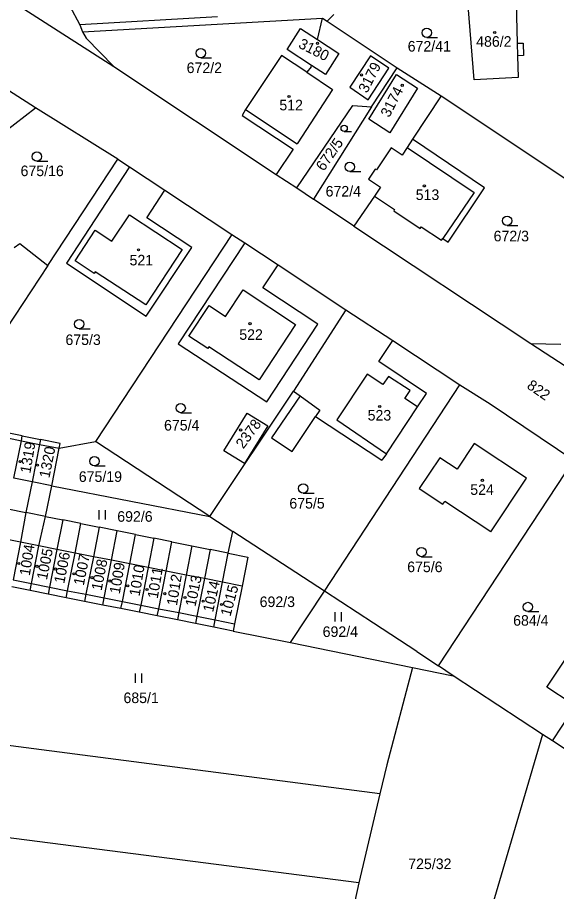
# Model space of a CAD drawing. Extents: x -735249 to -729401, y -1124843 to -1121828.
# Drawn here: x -734318 to -734231.2, y -1123751 to -1123610.4 of the extents above; entities that cross this region are included whole.
import ezdxf

# ---------------------------------------------------------------- set-up
doc = ezdxf.new("R2010")
doc.units = 0
for name, color, linetype in [('Vrstva 1', 7, 'Continuous'), ('Vrstva 18', 7, 'Continuous'), ('Vrstva 19', 7, 'Continuous'), ('Vrstva 25', 7, 'Continuous'), ('Vrstva 4', 7, 'Continuous')]:
    doc.layers.add(name, color=color, linetype=linetype)

msp = doc.modelspace()

# ---------------------------------------------------------------- linework, layer by layer
at = {"layer": 'Vrstva 1'}
for points in [[(-734328.07, -1123601.9), (-734302.47, -1123618.32)], [(-734309.61, -1123608.51), (-734307.97, -1123611.59)], [(-734237.71, -1123608.05), (-734237.54, -1123614.57)], [(-734244.5, -1123620.46), (-734245.43, -1123608.54)], [(-734285.77, -1123610.33), (-734307.97, -1123611.59)], [(-734307.51, -1123612.72), (-734268.87, -1123610.53)], [(-734269.69, -1123613.99), (-734268.87, -1123610.53)], [(-734268.87, -1123610.53), (-734268.12, -1123611.03)], [(-734267.06, -1123609.94), (-734268.12, -1123611.03)], [(-734268.12, -1123611.03), (-734256.89, -1123618.51)], [(-734307.97, -1123611.59), (-734307.51, -1123612.72)], [(-734307.51, -1123612.72), (-734306.93, -1123613.77)], [(-734274.59, -1123615.59), (-734272.42, -1123612.22)], [(-734272.42, -1123612.22), (-734269.69, -1123613.99)], [(-734315.08, -1123624.94), (-734332.98, -1123613.55)], [(-734306.93, -1123613.77), (-734302.47, -1123618.32)], [(-734269.69, -1123613.99), (-734266.24, -1123616.23)], [(-734237.54, -1123614.57), (-734236.59, -1123614.57)], [(-734236.59, -1123614.57), (-734236.54, -1123616.55)], [(-734275.48, -1123616.52), (-734281.28, -1123625.22)], [(-734271.39, -1123619.22), (-734275.48, -1123616.52)], [(-734270.68, -1123618.14), (-734274.59, -1123615.59)], [(-734266.24, -1123616.23), (-734268.41, -1123619.62)], [(-734261.16, -1123616.62), (-734264.49, -1123621.66)], [(-734258.2, -1123618.59), (-734261.16, -1123616.62)], [(-734236.54, -1123616.55), (-734237.49, -1123616.61)], [(-734237.49, -1123616.61), (-734237.4, -1123620.06)], [(-734302.47, -1123618.32), (-734276.34, -1123635.68)], [(-734270.73, -1123618.35), (-734271.39, -1123619.22)], [(-734270.73, -1123618.35), (-734270.68, -1123618.14)], [(-734268.41, -1123619.62), (-734270.68, -1123618.14)], [(-734261.55, -1123623.65), (-734258.2, -1123618.59)], [(-734261.45, -1123626.76), (-734257.01, -1123619.62)], [(-734261.03, -1123624.8), (-734256.89, -1123618.51)], [(-734257.01, -1123619.62), (-734253.58, -1123621.8)], [(-734256.89, -1123618.51), (-734249.78, -1123623.02)], [(-734237.4, -1123620.06), (-734244.5, -1123620.46)], [(-734264.49, -1123621.66), (-734261.55, -1123623.65)], [(-734253.58, -1123621.8), (-734258.05, -1123628.97)], [(-734249.78, -1123623.02), (-734254.39, -1123630)], [(-734249.78, -1123623.02), (-734229.73, -1123636.4)], [(-734326.8, -1123633.98), (-734315.08, -1123624.94)], [(-734301.82, -1123633.23), (-734315.08, -1123624.94)], [(-734281.28, -1123625.22), (-734281.84, -1123626.18)], [(-734273.04, -1123637.84), (-734264.03, -1123624.6)], [(-734261.03, -1123624.8), (-734270.33, -1123639.64)], [(-734264.03, -1123624.6), (-734261.03, -1123624.8)], [(-734281.84, -1123626.18), (-734273.64, -1123631.61)], [(-734258.05, -1123628.97), (-734261.45, -1123626.76)], [(-734254.39, -1123630), (-734255.29, -1123631.34)], [(-734242.82, -1123637.82), (-734254.39, -1123630)], [(-734273.64, -1123631.61), (-734276.34, -1123635.68)], [(-734257.84, -1123631.38), (-734260.21, -1123634.93)], [(-734256.09, -1123632.55), (-734257.84, -1123631.38)], [(-734255.29, -1123631.34), (-734256.09, -1123632.55)], [(-734313.11, -1123650.34), (-734301.82, -1123633.23)], [(-734301.82, -1123633.23), (-734299.94, -1123634.47)], [(-734299.94, -1123634.47), (-734310.12, -1123649.96)], [(-734299.94, -1123634.47), (-734294.26, -1123638.21)], [(-734260.4, -1123634.81), (-734261.5, -1123636.46)], [(-734260.21, -1123634.93), (-734260.4, -1123634.81)], [(-734276.34, -1123635.68), (-734273.04, -1123637.84)], [(-734261.5, -1123636.46), (-734259.57, -1123637.75)], [(-734273.04, -1123637.84), (-734270.33, -1123639.64)], [(-734259.57, -1123637.75), (-734260.53, -1123639.18)], [(-734248.69, -1123646.59), (-734242.82, -1123637.82)], [(-734297.18, -1123642.63), (-734294.26, -1123638.21)], [(-734294.26, -1123638.21), (-734283.47, -1123645.33)], [(-734260.53, -1123639.18), (-734263.85, -1123643.99)], [(-734260.53, -1123639.18), (-734257.28, -1123641.31)], [(-734263.85, -1123643.99), (-734270.33, -1123639.64)], [(-734257.28, -1123641.31), (-734257.43, -1123641.54)], [(-734257.43, -1123641.54), (-734253.16, -1123644.35)], [(-734289.92, -1123647.42), (-734297.18, -1123642.63)], [(-734263.85, -1123643.99), (-734235.36, -1123662.85)], [(-734253.16, -1123644.35), (-734253, -1123644.11)], [(-734253, -1123644.11), (-734249.73, -1123646.26)], [(-734283.47, -1123645.33), (-734305.43, -1123678.63)], [(-734283.47, -1123645.33), (-734281.42, -1123646.68)], [(-734249.73, -1123646.26), (-734249.51, -1123645.97)], [(-734249.51, -1123645.97), (-734248.69, -1123646.59)], [(-734318.5, -1123647.43), (-734317.61, -1123646.76)], [(-734317.61, -1123646.76), (-734313.11, -1123650.34)], [(-734297.27, -1123658.45), (-734289.92, -1123647.42)], [(-734281.42, -1123646.68), (-734292.12, -1123662.9)], [(-734281.42, -1123646.68), (-734276.04, -1123650.23)], [(-734313.11, -1123650.34), (-734319.82, -1123660.53)], [(-734310.12, -1123649.96), (-734297.27, -1123658.45)], [(-734278.49, -1123653.94), (-734276.04, -1123650.23)], [(-734276.04, -1123650.23), (-734265.13, -1123657.43)], [(-734269.65, -1123659.77), (-734278.49, -1123653.94)], [(-734265.13, -1123657.43), (-734273.54, -1123670.52)], [(-734265.13, -1123657.43), (-734257.56, -1123662.38)], [(-734277.88, -1123672.26), (-734269.65, -1123659.77)], [(-734292.12, -1123662.9), (-734277.88, -1123672.26)], [(-734259.82, -1123665.77), (-734257.56, -1123662.38)], [(-734257.56, -1123662.38), (-734246.78, -1123669.53)], [(-734235.36, -1123662.85), (-734230.54, -1123662.97)], [(-734235.36, -1123662.85), (-734207.42, -1123681.03)], [(-734252.14, -1123670.93), (-734259.82, -1123665.77)], [(-734268.59, -1123702.71), (-734246.78, -1123669.53)], [(-734246.78, -1123669.53), (-734241.89, -1123672.59)], [(-734287.01, -1123690.67), (-734273.54, -1123670.52)], [(-734272.5, -1123671.27), (-734277.08, -1123678.06)], [(-734273.54, -1123670.52), (-734272.5, -1123671.27)], [(-734253.58, -1123673.06), (-734252.14, -1123670.93)], [(-734258.61, -1123680.6), (-734253.58, -1123673.06)], [(-734241.89, -1123672.59), (-734228.43, -1123681.63)], [(-734284.76, -1123680.11), (-734281.02, -1123674.07)], [(-734281.02, -1123674.07), (-734277.7, -1123676.11)], [(-734273.76, -1123680.24), (-734270.02, -1123674.63)], [(-734270.02, -1123674.63), (-734259.33, -1123681.65)], [(-734317.21, -1123677.72), (-734320.19, -1123677.13)], [(-734277.7, -1123676.11), (-734281.45, -1123682.15)], [(-734318.58, -1123684.54), (-734317.37, -1123678.5)], [(-734317.37, -1123678.5), (-734317.21, -1123677.72)], [(-734317.21, -1123677.72), (-734314.27, -1123678.32)], [(-734314.27, -1123678.32), (-734314.43, -1123679.09)], [(-734311.11, -1123678.95), (-734314.27, -1123678.32)], [(-734311.27, -1123679.73), (-734305.43, -1123678.63)], [(-734287.01, -1123690.67), (-734305.43, -1123678.63)], [(-734277.08, -1123678.06), (-734273.76, -1123680.24)], [(-734314.43, -1123679.09), (-734315.64, -1123685.14)], [(-734312.48, -1123685.77), (-734311.27, -1123679.73)], [(-734311.27, -1123679.73), (-734311.11, -1123678.95)], [(-734281.45, -1123682.15), (-734284.76, -1123680.11)], [(-734244.48, -1123678.96), (-734247.22, -1123683.07)], [(-734236.07, -1123684.51), (-734244.48, -1123678.96)], [(-734258.61, -1123680.6), (-734259.33, -1123681.65)], [(-734250, -1123681.26), (-734253.31, -1123686.21)], [(-734247.22, -1123683.07), (-734250, -1123681.26)], [(-734250.21, -1123714.74), (-734228.43, -1123681.63)], [(-734315.64, -1123685.14), (-734316.63, -1123690.04)], [(-734313.47, -1123690.68), (-734312.48, -1123685.77)], [(-734312.48, -1123685.77), (-734287.01, -1123690.67)], [(-734241.79, -1123693.17), (-734236.07, -1123684.51)], [(-734253.31, -1123686.21), (-734249.53, -1123688.72)], [(-734249.53, -1123688.72), (-734249.2, -1123688.27)], [(-734241.79, -1123693.17), (-734249.2, -1123688.27)], [(-734319.57, -1123689.45), (-734316.63, -1123690.04)], [(-734316.63, -1123690.04), (-734317.49, -1123694.84)], [(-734313.47, -1123690.68), (-734316.63, -1123690.04)], [(-734314.55, -1123695.42), (-734313.47, -1123690.68)], [(-734313.47, -1123690.68), (-734310.69, -1123691.24)], [(-734310.69, -1123691.24), (-734311.63, -1123696)], [(-734307.79, -1123691.82), (-734310.69, -1123691.24)], [(-734287.01, -1123690.67), (-734283.31, -1123693.1)], [(-734308.73, -1123696.57), (-734307.79, -1123691.82)], [(-734307.79, -1123691.82), (-734304.85, -1123692.41)], [(-734304.85, -1123692.41), (-734305.78, -1123697.16)], [(-734301.92, -1123693), (-734304.85, -1123692.41)], [(-734302.85, -1123697.74), (-734301.92, -1123693)], [(-734298.99, -1123693.59), (-734301.92, -1123693)], [(-734299.92, -1123698.31), (-734298.99, -1123693.59)], [(-734298.99, -1123693.59), (-734296.04, -1123694.18)], [(-734296.04, -1123694.18), (-734296.97, -1123698.9)], [(-734293.12, -1123694.77), (-734296.04, -1123694.18)], [(-734284.06, -1123696.59), (-734283.31, -1123693.1)], [(-734268.59, -1123702.71), (-734283.31, -1123693.1)], [(-734231.87, -1123726.79), (-734210.09, -1123693.73)], [(-734317.49, -1123694.84), (-734318.69, -1123700.9)], [(-734315.75, -1123701.48), (-734314.55, -1123695.42)], [(-734294.05, -1123699.47), (-734293.12, -1123694.77)], [(-734293.12, -1123694.77), (-734289.92, -1123695.41)], [(-734289.92, -1123695.41), (-734290.84, -1123700.11)], [(-734289.92, -1123695.41), (-734286.99, -1123696)], [(-734311.63, -1123696), (-734312.83, -1123702.06)], [(-734309.93, -1123702.63), (-734308.73, -1123696.57)], [(-734286.99, -1123696), (-734287.91, -1123700.68)], [(-734284.06, -1123696.59), (-734286.99, -1123696)], [(-734284.98, -1123701.26), (-734284.06, -1123696.59)], [(-734284.06, -1123696.59), (-734280.93, -1123697.22)], [(-734305.78, -1123697.16), (-734306.97, -1123703.21)], [(-734304.04, -1123703.79), (-734302.85, -1123697.74)], [(-734301.11, -1123704.37), (-734299.92, -1123698.31)], [(-734280.93, -1123697.22), (-734281.85, -1123701.88)], [(-734296.97, -1123698.9), (-734298.16, -1123704.95)], [(-734295.25, -1123705.53), (-734294.05, -1123699.47)], [(-734290.84, -1123700.11), (-734292.03, -1123706.16)], [(-734287.91, -1123700.68), (-734289.1, -1123706.74)], [(-734286.17, -1123707.32), (-734284.98, -1123701.26)], [(-734315.97, -1123702.6), (-734318.91, -1123702.01)], [(-734315.97, -1123702.6), (-734315.75, -1123701.48)], [(-734313.05, -1123703.18), (-734315.97, -1123702.6)], [(-734312.83, -1123702.06), (-734313.05, -1123703.18)], [(-734310.15, -1123703.76), (-734309.93, -1123702.63)], [(-734281.85, -1123701.88), (-734283.05, -1123707.94)], [(-734274.06, -1123710.96), (-734268.59, -1123702.71)], [(-734260.67, -1123707.86), (-734268.59, -1123702.71)], [(-734310.15, -1123703.76), (-734313.05, -1123703.18)], [(-734307.19, -1123704.35), (-734310.15, -1123703.76)], [(-734306.97, -1123703.21), (-734307.19, -1123704.35)], [(-734304.27, -1123704.94), (-734304.04, -1123703.79)], [(-734304.27, -1123704.94), (-734307.19, -1123704.35)], [(-734301.34, -1123705.52), (-734304.27, -1123704.94)], [(-734301.34, -1123705.52), (-734301.11, -1123704.37)], [(-734298.39, -1123706.11), (-734301.34, -1123705.52)], [(-734298.16, -1123704.95), (-734298.39, -1123706.11)], [(-734295.48, -1123706.69), (-734298.39, -1123706.11)], [(-734295.48, -1123706.69), (-734295.25, -1123705.53)], [(-734292.26, -1123707.33), (-734295.48, -1123706.69)], [(-734292.03, -1123706.16), (-734292.26, -1123707.33)], [(-734289.1, -1123706.74), (-734289.33, -1123707.91)], [(-734289.33, -1123707.91), (-734292.26, -1123707.33)], [(-734286.4, -1123708.5), (-734289.33, -1123707.91)], [(-734286.4, -1123708.5), (-734286.17, -1123707.32)], [(-734283.05, -1123707.94), (-734283.28, -1123709.12)], [(-734253.72, -1123712.43), (-734260.67, -1123707.86)], [(-734283.28, -1123709.12), (-734286.4, -1123708.5)], [(-734283.28, -1123709.12), (-734274.06, -1123710.96)], [(-734274.06, -1123710.96), (-734254.39, -1123714.98)], [(-734253.72, -1123712.43), (-734250.21, -1123714.74)], [(-734232.78, -1123718.17), (-734229.44, -1123713.17)], [(-734254.39, -1123714.98), (-734258.53, -1123730.63)], [(-734254.39, -1123714.98), (-734247.86, -1123716.31)], [(-734247.86, -1123716.31), (-734250.21, -1123714.74)], [(-734233.46, -1123725.75), (-734247.86, -1123716.31)], [(-734228.89, -1123720.73), (-734232.78, -1123718.17)], [(-734259.68, -1123735.31), (-734347.17, -1123723.93)], [(-734233.46, -1123725.75), (-734249.6, -1123780.5)], [(-734231.87, -1123726.79), (-734233.46, -1123725.75)], [(-734217.18, -1123736.46), (-734231.87, -1123726.79)], [(-734258.53, -1123730.63), (-734259.68, -1123735.31)], [(-734263.05, -1123749.63), (-734375.85, -1123735.13)], [(-734259.68, -1123735.31), (-734263.05, -1123749.63)], [(-734263.05, -1123749.63), (-734268.06, -1123772.48)]]:
    msp.add_lwpolyline(points, dxfattribs=at)
at = {"layer": 'Vrstva 25'}
for points in [[(-734252.12, -1123613.64), (-734250.37, -1123613.64)], [(-734288.49, -1123616.9), (-734286.74, -1123616.9)], [(-734265.41, -1123628.77), (-734264.237, -1123628.77)], [(-734314.86, -1123633.55), (-734313.11, -1123633.55)], [(-734264.5, -1123635.21), (-734262.75, -1123635.21)], [(-734239.18, -1123643.87), (-734237.43, -1123643.87)], [(-734308.06, -1123660.49), (-734306.31, -1123660.49)], [(-734291.72, -1123674), (-734289.97, -1123674)], [(-734305.6, -1123682.56), (-734303.85, -1123682.56)], [(-734272, -1123686.93), (-734270.25, -1123686.93)], [(-734304.847, -1123691.155), (-734304.847, -1123689.655)], [(-734303.813, -1123691.155), (-734303.813, -1123689.655)], [(-734252.98, -1123697.16), (-734251.23, -1123697.16)], [(-734266.867, -1123707.565), (-734266.867, -1123706.065)], [(-734265.833, -1123707.565), (-734265.833, -1123706.065)], [(-734235.83, -1123706), (-734234.08, -1123706)], [(-734298.997, -1123717.475), (-734298.997, -1123715.975)], [(-734297.963, -1123717.475), (-734297.963, -1123715.975)]]:
    msp.add_lwpolyline(points, dxfattribs=at)
for centre, radius in [((-734252.12, -1123612.89), 0.75), ((-734241.17, -1123612.84), 0.175), ((-734288.49, -1123616.15), 0.75), ((-734269.69, -1123614.6), 0.175), ((-734262.61, -1123619.68), 0.175), ((-734256.06, -1123621.34), 0.175), ((-734274.28, -1123623.15), 0.175), ((-734265.41, -1123628.268), 0.503), ((-734314.86, -1123632.8), 0.75), ((-734264.5, -1123634.46), 0.75), ((-734252.5, -1123637.52), 0.175), ((-734239.18, -1123643.12), 0.75), ((-734298.51, -1123647.81), 0.175), ((-734308.06, -1123659.74), 0.75), ((-734280.56, -1123659.68), 0.175), ((-734291.72, -1123673.25), 0.75), ((-734259.68, -1123673), 0.175), ((-734282.07, -1123676.77), 0.175), ((-734305.6, -1123681.81), 0.75), ((-734317.55, -1123681.86), 0.175), ((-734314.77, -1123682.44), 0.175), ((-734272, -1123686.18), 0.75), ((-734243.16, -1123684.87), 0.175), ((-734252.98, -1123696.41), 0.75), ((-734317.77, -1123698.25), 0.175), ((-734314.85, -1123698.7), 0.175), ((-734311.89, -1123699.15), 0.175), ((-734308.88, -1123699.91), 0.175), ((-734306, -1123700.54), 0.175), ((-734303.12, -1123701.08), 0.175), ((-734300.25, -1123701.85), 0.175), ((-734297.13, -1123702.44), 0.175), ((-734294.27, -1123703.1), 0.175), ((-734291.04, -1123703.73), 0.175), ((-734288.11, -1123704.32), 0.175), ((-734285.15, -1123704.86), 0.175), ((-734235.83, -1123705.25), 0.75)]:
    msp.add_circle(centre, radius, dxfattribs=at)
at = {"layer": 'Vrstva 4'}
for points in [[(-734237.54, -1123614.57), (-734237.49, -1123616.61)], [(-734271.39, -1123619.22), (-734267.28, -1123622.02)], [(-734267.28, -1123622.02), (-734272.97, -1123630.76)], [(-734281.28, -1123625.22), (-734272.97, -1123630.76)], [(-734255.29, -1123631.34), (-734244.48, -1123638.57)], [(-734244.48, -1123638.57), (-734249.51, -1123645.97)], [(-734302.8, -1123646.43), (-734299.97, -1123642.15)], [(-734299.97, -1123642.15), (-734291.48, -1123647.75)], [(-734308.72, -1123649.57), (-734305.47, -1123644.66)], [(-734305.47, -1123644.66), (-734302.8, -1123646.43)], [(-734291.48, -1123647.75), (-734297.35, -1123656.64)], [(-734305.65, -1123651.6), (-734308.72, -1123649.57)], [(-734305.48, -1123651.34), (-734305.65, -1123651.6)], [(-734297.35, -1123656.64), (-734305.48, -1123651.34)], [(-734284.51, -1123658.51), (-734281.68, -1123654.22)], [(-734281.68, -1123654.22), (-734273.24, -1123659.8)], [(-734290.4, -1123661.68), (-734287.15, -1123656.76)], [(-734287.15, -1123656.76), (-734284.51, -1123658.51)], [(-734273.24, -1123659.8), (-734279.11, -1123668.69)], [(-734287.33, -1123663.68), (-734290.4, -1123661.68)], [(-734287.17, -1123663.43), (-734287.33, -1123663.68)], [(-734279.11, -1123668.69), (-734287.17, -1123663.43)], [(-734261.69, -1123667.81), (-734266.61, -1123675.16)], [(-734259.16, -1123669.46), (-734261.69, -1123667.81)], [(-734258.27, -1123668.17), (-734259.16, -1123669.46)], [(-734254.81, -1123670.45), (-734258.27, -1123668.17)], [(-734272.5, -1123671.27), (-734269.31, -1123673.57)], [(-734255.65, -1123671.71), (-734254.81, -1123670.45)], [(-734253.58, -1123673.06), (-734255.65, -1123671.71)], [(-734269.31, -1123673.57), (-734270.02, -1123674.63)], [(-734266.61, -1123675.16), (-734258.61, -1123680.6)], [(-734320.34, -1123677.9), (-734317.37, -1123678.5)], [(-734317.37, -1123678.5), (-734314.43, -1123679.09)], [(-734314.43, -1123679.09), (-734311.27, -1123679.73)], [(-734315.64, -1123685.14), (-734318.58, -1123684.54)], [(-734312.48, -1123685.77), (-734315.64, -1123685.14)], [(-734317.49, -1123694.84), (-734320.43, -1123694.26)], [(-734314.55, -1123695.42), (-734317.49, -1123694.84)], [(-734311.63, -1123696), (-734314.55, -1123695.42)], [(-734308.73, -1123696.57), (-734311.63, -1123696)], [(-734305.78, -1123697.16), (-734308.73, -1123696.57)], [(-734302.85, -1123697.74), (-734305.78, -1123697.16)], [(-734299.92, -1123698.31), (-734302.85, -1123697.74)], [(-734296.97, -1123698.9), (-734299.92, -1123698.31)], [(-734294.05, -1123699.47), (-734296.97, -1123698.9)], [(-734290.84, -1123700.11), (-734294.05, -1123699.47)], [(-734318.69, -1123700.9), (-734315.75, -1123701.48)], [(-734287.91, -1123700.68), (-734290.84, -1123700.11)], [(-734284.98, -1123701.26), (-734287.91, -1123700.68)], [(-734281.85, -1123701.88), (-734284.98, -1123701.26)], [(-734315.75, -1123701.48), (-734312.83, -1123702.06)], [(-734312.83, -1123702.06), (-734309.93, -1123702.63)], [(-734309.93, -1123702.63), (-734306.97, -1123703.21)], [(-734306.97, -1123703.21), (-734304.04, -1123703.79)], [(-734304.04, -1123703.79), (-734301.11, -1123704.37)], [(-734301.11, -1123704.37), (-734298.16, -1123704.95)], [(-734298.16, -1123704.95), (-734295.25, -1123705.53)], [(-734295.25, -1123705.53), (-734292.03, -1123706.16)], [(-734292.03, -1123706.16), (-734289.1, -1123706.74)], [(-734289.1, -1123706.74), (-734286.17, -1123707.32)], [(-734286.17, -1123707.32), (-734283.05, -1123707.94)]]:
    msp.add_lwpolyline(points, dxfattribs=at)

# ---------------------------------------------------------------- texts
at = {"layer": 'Vrstva 18'}
for s, p in [('672/41', (-734255.18, -1123615.91)), ('672/2', (-734290.76, -1123619.37)), ('675/16', (-734317.49, -1123635.95)), ('672/4', (-734268.39, -1123639.23)), ('672/3', (-734241.35, -1123646.44)), ('675/3', (-734310.27, -1123663.11)), ('675/4', (-734294.4, -1123676.87)), ('675/19', (-734308.12, -1123685.13)), ('675/5', (-734274.23, -1123689.42)), ('692/6', (-734301.93, -1123691.54)), ('675/6', (-734255.26, -1123699.65)), ('692/3', (-734279.01, -1123705.26)), ('684/4', (-734238.21, -1123708.26)), ('692/4', (-734268.87, -1123710.07)), ('685/1', (-734300.93, -1123720.71)), ('725/32', (-734255.09, -1123747.41))]:
    msp.add_text(s, height=1.7, dxfattribs=at).set_placement(p)
for s, rotation, p in [('672/5', 55.40044, (-734268.691, -1123635.262)), ('822', 325.40259, (-734236.132, -1123669.969))]:
    msp.add_text(s, height=1.7, rotation=rotation, dxfattribs=at).set_placement(p)
at = {"layer": 'Vrstva 19'}
for s, rotation, p in [('3180', 333.00265, (-734272.904, -1123615.209)), ('3179', 63.0005, (-734261.711, -1123622.704)), ('3174', 63.0005, (-734258.141, -1123626.624)), ('2378', 53.80043, (-734281.633, -1123679.921)), ('1319', 80.60064, (-734315.914, -1123683.831)), ('1320', 78.80063, (-734312.857, -1123684.595)), ('1004', 81.00064, (-734316.016, -1123700.312)), ('1005', 78.70063, (-734313.256, -1123700.985)), ('1006', 79.00063, (-734310.468, -1123701.566)), ('1007', 78.80063, (-734307.327, -1123701.885)), ('1008', 79.10063, (-734304.448, -1123702.696)), ('1009', 80.30064, (-734301.533, -1123703.23)), ('1010', 80.60064, (-734298.344, -1123703.601)), ('1011', 80.40064, (-734295.423, -1123704)), ('1012', 80.90064, (-734292.325, -1123705.121)), ('1013', 78.10062, (-734289.354, -1123705.294)), ('1014', 77.30061, (-734286.511, -1123706.191)), ('1015', 74.80059, (-734283.72, -1123706.865))]:
    msp.add_text(s, height=1.7, rotation=rotation, dxfattribs=at).set_placement(p)
for s, p in [('486/2', (-734244.16, -1123615.14)), ('512', (-734275.84, -1123625.37)), ('513', (-734253.89, -1123639.79)), ('521', (-734299.95, -1123650.31)), ('522', (-734282.29, -1123662.28)), ('523', (-734261.63, -1123675.26)), ('524', (-734245.11, -1123687.22))]:
    msp.add_text(s, height=1.7, dxfattribs=at).set_placement(p)

doc.saveas('drawing.dxf')
